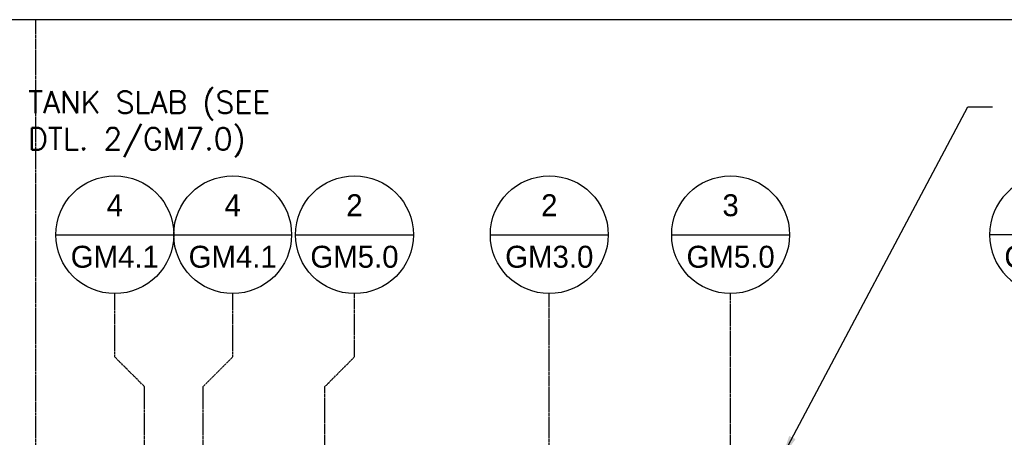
# Model space of a CAD drawing. Extents: x -285 to 5863, y 308 to 3178.
# Tile 564 of 622: x 5127 to 5396, y 990 to 1104. Entities that reach past the tile are written whole.
import ezdxf
from ezdxf.enums import TextEntityAlignment as Align

# ---------------------------------------------------------------- set-up
doc = ezdxf.new("R2010")
doc.units = 0
doc.header["$MEASUREMENT"] = 0
doc.linetypes.add('CENTER1', pattern=[0.6625, 0.5, -0.075, 0.0125, -0.075])
doc.layers.get('0').update_dxf_attribs({"color": 255, "linetype": 'CONTINUOUS'})
for name, color, linetype in [('CENTERLINE', 3, 'CENTER1'), ('TAG', 3, 'CONTINUOUS'), ('TEXT', 3, 'CONTINUOUS')]:
    doc.layers.add(name, color=color, linetype=linetype)
doc.layers.add('FREEZE-LINES', color=8, linetype='CONTINUOUS', plot=False)
doc.layers.add('FREEZE-OUTLINE-TITLES', color=60, linetype='CONTINUOUS', plot=False)
doc.styles.add('SIMPFRAC', font='simpfrac')
doc.styles.add('SIMPLEX', font='simplex')
doc.dimstyles.new('DIM64', dxfattribs={"dimscale": 64, "dimtxt": 0.09375, "dimasz": 0.09375, "dimexe": 0.0625, "dimexo": 0.0625, "dimgap": 0.046875, "dimtad": 1, "dimdec": 4, "dimzin": 3, "dimdsep": 46, "dimlunit": 4, "dimtxsty": 'SIMPLEX', "dimcen": 0, "dimclrd": 256, "dimclre": 256, "dimclrt": 256, "dimadec": 0, "dimazin": 0, "dimtfac": 1, "dimtdec": 4, "dimtmove": 0, "dimatfit": 3, "dimfxl": 1, "dimfrac": 2, "dimtolj": 1, "dimtzin": 0, "dimarcsym": 0})

# ---------------------------------------------------------------- blocks, each defined once
blk = doc.blocks.new('KEY-DETAIL')
blk.add_line((-0.1911, 0), (0.1911, 0))
blk.add_circle((0, 0), 0.1911)
at = {"style": 'SIMPFRAC'}
for tag, p in [('DETAIL', (0, 0.1314)), ('SHEET', (0, -0.0358))]:
    blk.add_attdef(tag, text='', height=0.0781, dxfattribs=at).set_placement(p, align=Align.TOP_CENTER)

msp = doc.modelspace()

# ---------------------------------------------------------------- linework, layer by layer
at = {"layer": 'CENTERLINE'}
for p, q in [((5271.98594, 985.51471), (5271.98594, 1029.15474)), ((5321.47813, 985.01471), (5321.47813, 1029.15474))]:
    msp.add_line(p, q, dxfattribs=at)
at = {"layer": 'CENTERLINE', "flags": 128}
for points in [[(5161.48499, 986.42659), (5161.48499, 1003.74617), (5153.396, 1011.83516), (5153.396, 1029.15474)], [(5177.48499, 986.42659), (5177.48499, 1003.74617), (5185.57398, 1011.83516), (5185.57398, 1029.15474)], [(5210.72258, 985.01471), (5210.72258, 1003.74617), (5218.81157, 1011.83516), (5218.81157, 1029.15474)]]:
    msp.add_lwpolyline(points, dxfattribs=at)
at = {"layer": 'FREEZE-LINES', "color": 8, "linetype": 'CENTER1'}
msp.add_line((5131.857, 564.00736), (5131.857, 1104.00736), dxfattribs=at)
at = {"layer": 'FREEZE-OUTLINE-TITLES', "linetype": 'Continuous'}
msp.add_lwpolyline([(5653.857, 1104.01471), (4609.857, 1104.01471), (4609.857, 564.00736), (5653.857, 564.00736)], close=True, dxfattribs=at)

# ---------------------------------------------------------------- block references
at = {"layer": 'TAG'}
ref = msp.add_blockref('KEY-DETAIL', (5153.396, 1045.24373), dxfattribs=dict(at, xscale=84.17985725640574, yscale=84.17985725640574, zscale=84.17985725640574))
ref.add_attrib('SHEET', 'GM4.1', dxfattribs={"height": 6, "style": 'SIMPFRAC'}).set_placement((5153.396, 1042.22704), align=Align.TOP_CENTER)
ref.add_attrib('DETAIL', '4', dxfattribs={"layer": '0', "height": 6, "style": 'SIMPFRAC'}).set_placement((5153.396, 1056.30491), align=Align.TOP_CENTER)
ref = msp.add_blockref('KEY-DETAIL', (5185.57398, 1045.24373), dxfattribs=dict(at, xscale=84.17985725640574, yscale=84.17985725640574, zscale=84.17985725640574))
ref.add_attrib('SHEET', 'GM4.1', dxfattribs={"height": 6, "style": 'SIMPFRAC'}).set_placement((5185.57398, 1042.22704), align=Align.TOP_CENTER)
ref.add_attrib('DETAIL', '4', dxfattribs={"layer": '0', "height": 6, "style": 'SIMPFRAC'}).set_placement((5185.57398, 1056.30491), align=Align.TOP_CENTER)
ref = msp.add_blockref('KEY-DETAIL', (5218.81157, 1045.24373), dxfattribs=dict(at, xscale=84.17985725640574, yscale=84.17985725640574, zscale=84.17985725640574))
ref.add_attrib('SHEET', 'GM5.0', dxfattribs={"height": 6, "style": 'SIMPFRAC'}).set_placement((5218.81157, 1042.22704), align=Align.TOP_CENTER)
ref.add_attrib('DETAIL', '2', dxfattribs={"layer": '0', "height": 6, "style": 'SIMPFRAC'}).set_placement((5218.81157, 1056.30491), align=Align.TOP_CENTER)
ref = msp.add_blockref('KEY-DETAIL', (5271.98594, 1045.24373), dxfattribs=dict(at, xscale=84.17985725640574, yscale=84.17985725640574, zscale=84.17985725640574))
ref.add_attrib('SHEET', 'GM3.0', dxfattribs={"height": 6, "style": 'SIMPFRAC'}).set_placement((5271.98594, 1042.22704), align=Align.TOP_CENTER)
ref.add_attrib('DETAIL', '2', dxfattribs={"layer": '0', "height": 6, "style": 'SIMPFRAC'}).set_placement((5271.98594, 1056.30491), align=Align.TOP_CENTER)
ref = msp.add_blockref('KEY-DETAIL', (5321.47813, 1045.24373), dxfattribs=dict(at, xscale=84.17985725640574, yscale=84.17985725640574, zscale=84.17985725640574))
ref.add_attrib('SHEET', 'GM5.0', dxfattribs={"height": 6, "style": 'SIMPFRAC'}).set_placement((5321.47813, 1042.22704), align=Align.TOP_CENTER)
ref.add_attrib('DETAIL', '3', dxfattribs={"layer": '0', "height": 6, "style": 'SIMPFRAC'}).set_placement((5321.47813, 1056.30491), align=Align.TOP_CENTER)
ref = msp.add_blockref('KEY-DETAIL', (5408.23519, 1045.24373), dxfattribs=dict(at, xscale=-84.17985725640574, yscale=84.17985725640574, zscale=84.17985725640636))
ref.add_attrib('SHEET', 'GM5.0', dxfattribs={"height": 6, "style": 'SIMPFRAC'}).set_placement((5408.23519, 1042.22704), align=Align.TOP_CENTER)
ref.add_attrib('DETAIL', '1', dxfattribs={"layer": '0', "height": 6, "style": 'SIMPFRAC'}).set_placement((5408.23519, 1056.30491), align=Align.TOP_CENTER)

# ---------------------------------------------------------------- texts
at = {"layer": 'TEXT', "insert": (5129.72113, 1084.4339), "char_height": 6, "width": 89.508234, "attachment_point": 1, "style": 'SIMPLEX'}
msp.add_mtext('TANK SLAB (SEE DTL. 2/GM7.0)', dxfattribs=at)

# ---------------------------------------------------------------- leaders
at = {"layer": 'TEXT'}
msp.add_leader([(5335.54132, 984.51471), (5386.20271, 1080.23428), (5392.96636, 1080.23428)], dimstyle='DIM64', dxfattribs=at)

doc.saveas('drawing.dxf')
